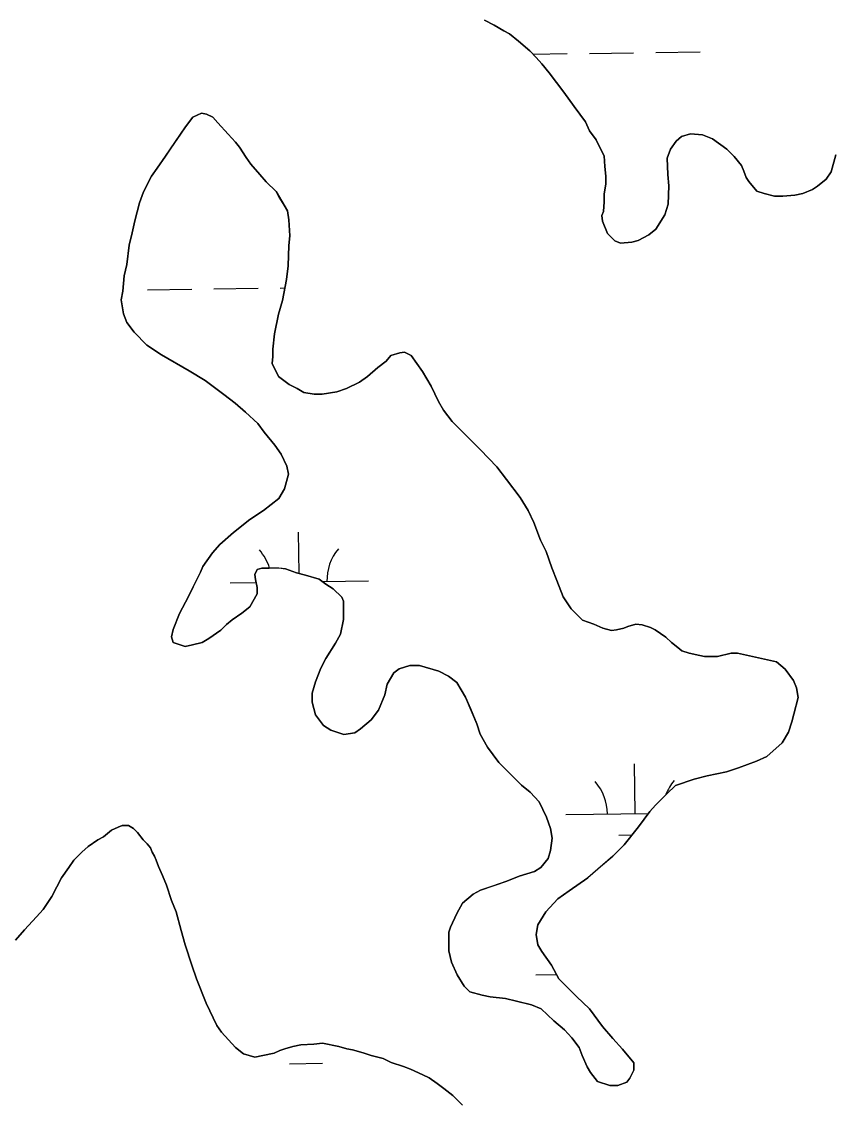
# Model space of a CAD drawing. Extents: x 3767014 to 3805179, y 361544 to 387384.
# Drawn here: x 3773062 to 3773647, y 380479 to 381263 of the extents above; entities that cross this region are included whole.
import ezdxf

# ---------------------------------------------------------------- set-up
doc = ezdxf.new("R2010")
doc.units = 0
doc.layers.add('V-TOPO-SHOR', color=7, linetype='Continuous')
doc.layers.add('V-WETL-SWMP', color=7, linetype='Continuous')

msp = doc.modelspace()

# ---------------------------------------------------------------- linework, layer by layer
at = {"layer": 'V-TOPO-SHOR'}
for points in [[(3773396.586, 381263.564), (3773403.596, 381260.068), (3773410.609, 381255.988), (3773414.701, 381253.657), (3773421.129, 381248.41), (3773429.313, 381241.412), (3773433.991, 381236.747), (3773438.085, 381232.08), (3773443.348, 381225.663), (3773453.877, 381211.659), (3773461.481, 381201.159), (3773469.669, 381190.073), (3773472.597, 381183.653), (3773477.275, 381177.234), (3773480.789, 381170.232), (3773483.13, 381165.563), (3773483.722, 381157.973), (3773484.316, 381150.965), (3773484.322, 381145.126), (3773483.163, 381138.117), (3773483.171, 381132.277), (3773482.596, 381125.268), (3773481.431, 381122.348), (3773482.02, 381118.26), (3773485.535, 381109.507), (3773490.796, 381104.256), (3773494.886, 381102.509), (3773503.061, 381103.103), (3773507.731, 381104.276), (3773515.317, 381108.374)], [(3773579.663, 380806.171), (3773574.989, 380806.165), (3773565.067, 380803.818), (3773559.81, 380803.812), (3773555.722, 380803.806), (3773552.218, 380804.388), (3773544.624, 380806.128), (3773539.366, 380807.875), (3773536.444, 380810.206), (3773531.768, 380813.704), (3773527.674, 380817.788), (3773520.076, 380823.035), (3773516.57, 380824.782), (3773510.729, 380826.527), (3773506.058, 380827.104), (3773500.221, 380825.347), (3773497.3, 380824.175), (3773492.047, 380823.002), (3773488.543, 380822.412), (3773482.119, 380824.157), (3773475.692, 380827.067), (3773467.512, 380829.977), (3773462.835, 380834.645), (3773459.326, 380838.145), (3773453.477, 380846.896), (3773448.792, 380858.57), (3773445.275, 380867.908), (3773441.175, 380879.582), (3773437.077, 380887.754), (3773432.389, 380900.595), (3773428.291, 380909.35), (3773422.44, 380918.687), (3773412.497, 380931.521), (3773405.478, 380940.856), (3773393.784, 380953.105), (3773386.768, 380960.103), (3773377.998, 380968.852), (3773373.321, 380973.52), (3773366.888, 380981.685), (3773363.376, 380988.106), (3773358.106, 380999.195), (3773351.669, 381009.698), (3773347.575, 381015.532), (3773343.481, 381021.367), (3773338.806, 381023.698), (3773335.304, 381023.11), (3773328.881, 381021.351), (3773325.383, 381017.259), (3773319.548, 381012.579), (3773311.965, 381006.146), (3773306.132, 381002.05), (3773296.793, 380997.369), (3773289.789, 380995.024), (3773279.279, 380993.258), (3773273.44, 380993.252), (3773265.846, 380994.411), (3773261.17, 380997.326), (3773255.327, 381000.238), (3773247.729, 381006.069), (3773244.803, 381011.903), (3773243.047, 381015.405), (3773243.625, 381020.663), (3773243.619, 381025.918), (3773244.772, 381037.016), (3773247.676, 381051.032), (3773250.582, 381060.963), (3773253.484, 381076.151), (3773254.639, 381086.08), (3773255.206, 381100.678), (3773255.782, 381107.686), (3773255.184, 381119.366), (3773254.008, 381125.789), (3773251.667, 381129.872), (3773248.155, 381135.709), (3773245.816, 381139.793), (3773238.8, 381146.793), (3773234.122, 381152.042), (3773227.689, 381159.626), (3773224.179, 381164.293), (3773219.497, 381171.879), (3773216.575, 381175.379), (3773211.312, 381181.214), (3773203.709, 381189.379), (3773200.201, 381193.463), (3773195.528, 381195.793), (3773192.024, 381196.373), (3773185.603, 381193.444), (3773180.354, 381186.432), (3773176.858, 381181.171), (3773169.862, 381171.236), (3773165.783, 381165.391), (3773159.954, 381156.623), (3773155.872, 381150.778), (3773150.046, 381139.676), (3773147.135, 381131.498), (3773143.648, 381118.647), (3773141.907, 381109.886), (3773139.58, 381101.122), (3773137.848, 381087.106), (3773136.105, 381078.928), (3773134.95, 381067.832)], [(3773515.317, 381108.374), (3773520.568, 381112.468), (3773526.978, 381122.987), (3773529.307, 381130.581), (3773529.874, 381144.014), (3773529.28, 381152.187), (3773528.682, 381163.867), (3773531.008, 381170.294), (3773535.09, 381176.137), (3773539.174, 381179.647), (3773545.594, 381181.406), (3773554.356, 381180.833), (3773561.366, 381177.92), (3773571.887, 381170.343), (3773577.15, 381165.094), (3773582.411, 381158.675), (3773584.168, 381154.59), (3773585.926, 381149.92), (3773587.683, 381147.004), (3773593.53, 381140.002), (3773598.787, 381138.257), (3773606.381, 381136.514), (3773612.222, 381136.52), (3773620.979, 381137.116), (3773626.818, 381138.292), (3773633.822, 381141.218), (3773637.322, 381143.559), (3773643.741, 381148.822), (3773647.237, 381154.084), (3773650.726, 381166.349)], [(3773134.95, 381067.832), (3773133.791, 381061.408), (3773135.554, 381051.481), (3773137.899, 381045.06), (3773143.162, 381038.06), (3773152.516, 381028.728), (3773163.036, 381021.734), (3773182.906, 381010.079), (3773194.594, 381003.085), (3773208.037, 380993.172), (3773216.219, 380986.758), (3773223.819, 380980.346), (3773232.588, 380972.18), (3773237.268, 380965.762), (3773244.87, 380956.427), (3773249.55, 380950.011), (3773253.648, 380941.256), (3773254.823, 380935.419), (3773251.915, 380924.902), (3773247.836, 380917.89), (3773236.752, 380909.116), (3773226.831, 380902.681), (3773215.164, 380893.324), (3773205.247, 380884.553), (3773199.998, 380878.708), (3773193.005, 380868.771), (3773191.258, 380864.681), (3773186.015, 380854.164), (3773182.519, 380847.152), (3773176.111, 380834.88), (3773171.451, 380823.197), (3773170.29, 380817.939), (3773171.464, 380813.854), (3773180.225, 380810.943), (3773185.48, 380812.119), (3773192.486, 380813.878), (3773197.154, 380816.805), (3773205.907, 380822.654), (3773209.989, 380826.748), (3773214.072, 380830.256), (3773221.074, 380834.936), (3773226.909, 380839.613), (3773232.152, 380848.964), (3773232.148, 380853.636), (3773230.972, 380859.475), (3773230.385, 380862.977), (3773232.132, 380866.483), (3773235.634, 380867.654), (3773240.891, 380867.661), (3773247.897, 380867.671), (3773252.571, 380867.091), (3773260.748, 380864.181), (3773267.175, 380862.436), (3773277.106, 380859.53), (3773281.781, 380856.032), (3773287.04, 380852.534), (3773293.471, 380846.701), (3773294.643, 380843.783), (3773294.653, 380836.777), (3773294.659, 380830.352), (3773292.337, 380819.84), (3773288.841, 380813.411), (3773281.847, 380802.307), (3773278.351, 380795.295), (3773274.275, 380785.364), (3773271.949, 380777.184), (3773271.957, 380770.762), (3773274.304, 380761.421), (3773280.153, 380753.837), (3773285.412, 380750.339), (3773294.759, 380747.431), (3773302.935, 380748.608), (3773307.019, 380751.533), (3773314.602, 380757.966), (3773319.849, 380764.98), (3773324.507, 380776.08), (3773326.249, 380783.674), (3773330.913, 380791.856), (3773334.996, 380794.781), (3773342.584, 380797.125), (3773349.593, 380797.134), (3773363.611, 380793.062), (3773370.623, 380789.568), (3773376.468, 380784.903), (3773382.905, 380774.401), (3773386.42, 380766.227), (3773391.103, 380755.139), (3773393.448, 380747.55), (3773398.716, 380738.213), (3773406.906, 380727.129), (3773413.337, 380720.713), (3773423.276, 380710.796), (3773429.706, 380705.549), (3773436.139, 380698.549), (3773441.406, 380687.459), (3773444.337, 380679.288), (3773445.513, 380672.281), (3773444.356, 380663.52), (3773442.611, 380657.679), (3773437.364, 380651.251), (3773432.694, 380648.324)], [(3773432.694, 380648.324), (3773421.604, 380644.808), (3773412.849, 380641.293), (3773402.343, 380637.777), (3773393.586, 380634.846), (3773388.335, 380631.919), (3773380.751, 380625.487), (3773376.671, 380617.891), (3773372.012, 380607.958), (3773370.849, 380604.452), (3773370.863, 380591.021), (3773372.626, 380582.847), (3773376.724, 380573.508), (3773381.992, 380565.341), (3773386.084, 380561.257), (3773394.845, 380558.933), (3773400.686, 380557.772), (3773411.782, 380556.617), (3773418.792, 380554.874), (3773430.476, 380551.968), (3773437.487, 380549.057), (3773446.842, 380540.308), (3773454.44, 380533.894), (3773459.703, 380528.061), (3773464.967, 380521.059), (3773467.31, 380515.222), (3773470.824, 380507.053), (3773473.165, 380502.967), (3773478.428, 380496.551), (3773487.192, 380493.641), (3773493.03, 380493.649), (3773499.451, 380495.992), (3773501.784, 380498.914), (3773504.696, 380504.757), (3773504.69, 380510.012), (3773496.502, 380519.931), (3773489.485, 380527.512), (3773481.883, 380536.264), (3773472.524, 380549.098), (3773463.171, 380557.847), (3773450.307, 380570.678), (3773445.04, 380580.601), (3773438.021, 380590.517), (3773435.095, 380595.187), (3773433.919, 380602.776), (3773435.076, 380609.787), (3773440.907, 380619.136), (3773449.654, 380628.489), (3773457.821, 380634.34), (3773471.242, 380643.7), (3773480.574, 380651.885), (3773489.326, 380659.488), (3773497.491, 380667.673), (3773507.987, 380680.533), (3773516.148, 380691.637), (3773520.232, 380696.315), (3773528.395, 380704.501), (3773534.814, 380710.348), (3773548.238, 380715.035), (3773557.579, 380717.382), (3773571.59, 380720.319), (3773580.347, 380723.25), (3773593.188, 380727.938), (3773600.776, 380731.45), (3773611.857, 380741.391), (3773616.521, 380748.987), (3773618.847, 380756.583), (3773621.753, 380767.681), (3773623.498, 380774.108), (3773622.321, 380781.112), (3773619.98, 380786.365), (3773614.131, 380794.535), (3773607.7, 380799.782), (3773579.663, 380806.171)], [(3773152.626, 380668.21), (3773149.704, 380671.128), (3773145.61, 380676.377), (3773142.685, 380679.296), (3773139.179, 380681.626), (3773134.508, 380681.62), (3773131.589, 380680.449), (3773126.922, 380678.108), (3773121.087, 380673.428), (3773117.001, 380671.087), (3773109.999, 380666.408), (3773105.334, 380662.314), (3773099.501, 380656.469), (3773096.003, 380651.208), (3773090.756, 380643.609), (3773087.26, 380637.183), (3773083.764, 380630.17), (3773077.354, 380620.819), (3773072.689, 380615.558), (3773063.94, 380606.205), (3773057.525, 380598.605)], [(3773380.601, 380479.284), (3773373.585, 380486.282), (3773367.154, 380491.531), (3773362.479, 380495.029), (3773356.634, 380499.111), (3773351.96, 380501.439), (3773343.195, 380505.517), (3773337.937, 380507.264), (3773329.174, 380510.172), (3773323.331, 380513.084), (3773314.57, 380515.411), (3773308.729, 380517.156), (3773301.133, 380519.48), (3773297.045, 380520.06), (3773291.202, 380521.805), (3773279.52, 380524.127), (3773273.098, 380523.535), (3773263.757, 380522.939), (3773257.918, 380521.766), (3773252.079, 380520.006), (3773248.577, 380518.833), (3773244.491, 380517.078), (3773236.32, 380515.315), (3773230.481, 380514.141), (3773222.301, 380516.466), (3773216.456, 380521.131), (3773206.515, 380532.215), (3773203.007, 380536.882), (3773195.395, 380553.223), (3773188.368, 380570.733), (3773184.851, 380580.656), (3773180.162, 380595.25), (3773177.229, 380605.756), (3773173.708, 380619.185), (3773170.196, 380627.354), (3773166.677, 380638.446), (3773163.751, 380645.451), (3773160.822, 380651.869), (3773159.065, 380656.541), (3773157.894, 380659.459), (3773156.138, 380662.375), (3773154.967, 380665.294), (3773152.626, 380668.21)]]:
    msp.add_lwpolyline(points, dxfattribs=at)
at = {"layer": 'V-WETL-SWMP'}
for p, q in [((3773403.597, 381260.068), (3773396.585, 381263.564)), ((3773410.609, 381255.989), (3773403.597, 381260.068)), ((3773414.7, 381253.658), (3773410.609, 381255.989)), ((3773421.13, 381248.41), (3773414.7, 381253.658)), ((3773429.314, 381241.413), (3773421.13, 381248.41)), ((3773433.991, 381236.747), (3773429.314, 381241.413)), ((3773431.632, 381239.101), (3773456.449, 381239.446)), ((3773472.448, 381239.668), (3773504.444, 381240.112)), ((3773520.443, 381240.334), (3773552.44, 381240.779)), ((3773438.085, 381232.08), (3773433.991, 381236.747)), ((3773443.348, 381225.663), (3773438.085, 381232.08)), ((3773453.876, 381211.66), (3773443.348, 381225.663)), ((3773461.481, 381201.158), (3773453.876, 381211.66)), ((3773469.669, 381190.073), (3773461.481, 381201.158)), ((3773472.597, 381183.653), (3773469.669, 381190.073)), ((3773477.276, 381177.235), (3773472.597, 381183.653)), ((3773480.789, 381170.232), (3773477.276, 381177.235)), ((3773535.09, 381176.137), (3773531.009, 381170.293)), ((3773539.173, 381179.646), (3773535.09, 381176.137)), ((3773545.595, 381181.406), (3773539.173, 381179.646)), ((3773554.355, 381180.832), (3773545.595, 381181.406)), ((3773561.366, 381177.921), (3773554.355, 381180.832)), ((3773571.887, 381170.342), (3773561.366, 381177.921)), ((3773483.13, 381165.563), (3773480.789, 381170.232)), ((3773531.009, 381170.293), (3773528.681, 381163.866)), ((3773577.149, 381165.093), (3773571.887, 381170.342)), ((3773483.723, 381157.972), (3773483.13, 381165.563)), ((3773528.681, 381163.866), (3773529.279, 381152.188)), ((3773582.412, 381158.676), (3773577.149, 381165.093)), ((3773650.726, 381166.35), (3773647.237, 381154.083)), ((3773484.316, 381150.965), (3773483.723, 381157.972)), ((3773529.279, 381152.188), (3773529.873, 381144.013)), ((3773584.169, 381154.59), (3773582.412, 381158.676)), ((3773585.926, 381149.921), (3773584.169, 381154.59)), ((3773647.237, 381154.083), (3773643.74, 381148.823)), ((3773483.163, 381138.117), (3773484.323, 381145.126)), ((3773484.323, 381145.126), (3773484.316, 381150.965)), ((3773529.873, 381144.013), (3773529.306, 381130.581)), ((3773587.682, 381147.003), (3773585.926, 381149.921)), ((3773593.53, 381140.002), (3773587.682, 381147.003)), ((3773637.323, 381143.559), (3773633.822, 381141.219)), ((3773643.74, 381148.823), (3773637.323, 381143.559)), ((3773483.171, 381132.277), (3773483.163, 381138.117)), ((3773598.788, 381138.257), (3773593.53, 381140.002)), ((3773606.381, 381136.514), (3773598.788, 381138.257)), ((3773612.221, 381136.521), (3773606.381, 381136.514)), ((3773620.98, 381137.116), (3773612.221, 381136.521)), ((3773626.818, 381138.291), (3773620.98, 381137.116)), ((3773633.822, 381141.219), (3773626.818, 381138.291)), ((3773482.595, 381125.269), (3773483.171, 381132.277)), ((3773529.306, 381130.581), (3773526.979, 381122.987)), ((3773481.431, 381122.348), (3773482.595, 381125.269)), ((3773482.02, 381118.261), (3773481.431, 381122.348)), ((3773526.979, 381122.987), (3773520.568, 381112.468)), ((3773485.534, 381109.506), (3773482.02, 381118.261)), ((3773520.568, 381112.468), (3773515.317, 381108.374)), ((3773490.796, 381104.256), (3773485.534, 381109.506)), ((3773494.886, 381102.509), (3773490.796, 381104.256)), ((3773507.731, 381104.277), (3773503.061, 381103.103)), ((3773515.317, 381108.374), (3773507.731, 381104.277)), ((3773503.061, 381103.103), (3773494.886, 381102.509)), ((3773152.883, 381068.712), (3773184.88, 381069.156)), ((3773200.879, 381069.378), (3773232.876, 381069.823)), ((3773248.874, 381070.045), (3773252.327, 381070.093)), ((3773429.073, 380906.358), (3773429.687, 380906.367)), ((3773262.586, 380863.683), (3773262.17, 380893.609)), ((3773212.675, 380856.918), (3773231.434, 380857.178)), ((3773279.359, 380857.844), (3773312.665, 380858.307)), ((3773505.491, 380690.156), (3773504.991, 380726.152)), ((3773455.496, 380689.461), (3773515.158, 380690.29)), ((3773131.589, 380680.449), (3773134.508, 380681.62)), ((3773134.508, 380681.62), (3773139.179, 380681.626)), ((3773139.179, 380681.626), (3773142.686, 380679.295)), ((3773117.002, 380671.088), (3773121.087, 380673.429)), ((3773121.087, 380673.429), (3773126.921, 380678.108)), ((3773126.921, 380678.108), (3773131.589, 380680.449)), ((3773142.686, 380679.295), (3773145.609, 380676.378)), ((3773145.609, 380676.378), (3773149.704, 380671.128)), ((3773493.707, 380674.56), (3773503.219, 380674.692)), ((3773105.333, 380662.314), (3773110, 380666.408)), ((3773110, 380666.408), (3773117.002, 380671.088)), ((3773149.704, 380671.128), (3773152.627, 380668.211)), ((3773152.627, 380668.211), (3773154.966, 380665.294)), ((3773099.501, 380656.468), (3773105.333, 380662.314)), ((3773154.966, 380665.294), (3773156.138, 380662.376)), ((3773156.138, 380662.376), (3773157.893, 380659.458)), ((3773157.893, 380659.458), (3773159.065, 380656.54)), ((3773090.757, 380643.61), (3773096.003, 380651.208)), ((3773096.003, 380651.208), (3773099.501, 380656.468)), ((3773159.065, 380656.54), (3773160.822, 380651.87)), ((3773160.822, 380651.87), (3773163.75, 380645.45)), ((3773087.261, 380637.182), (3773090.757, 380643.61)), ((3773163.75, 380645.45), (3773166.678, 380638.446)), ((3773083.765, 380630.17), (3773087.261, 380637.182)), ((3773166.678, 380638.446), (3773170.195, 380627.355)), ((3773077.353, 380620.819), (3773083.765, 380630.17)), ((3773170.195, 380627.355), (3773173.709, 380619.184)), ((3773072.688, 380615.558), (3773077.353, 380620.819)), ((3773173.709, 380619.184), (3773177.229, 380605.757)), ((3773063.94, 380606.204), (3773072.688, 380615.558)), ((3773057.525, 380598.605), (3773063.94, 380606.204)), ((3773177.229, 380605.757), (3773180.161, 380595.25)), ((3773180.161, 380595.25), (3773184.851, 380580.656)), ((3773184.851, 380580.656), (3773188.367, 380570.733)), ((3773433.694, 380573.715), (3773448.586, 380573.922)), ((3773188.367, 380570.733), (3773195.395, 380553.223)), ((3773195.395, 380553.223), (3773203.007, 380536.881)), ((3773203.007, 380536.881), (3773206.516, 380532.214)), ((3773206.516, 380532.214), (3773216.457, 380521.13)), ((3773216.457, 380521.13), (3773222.302, 380516.466)), ((3773236.319, 380515.315), (3773244.492, 380517.077)), ((3773244.492, 380517.077), (3773248.578, 380518.833)), ((3773248.578, 380518.833), (3773252.08, 380520.006)), ((3773252.08, 380520.006), (3773257.917, 380521.765)), ((3773257.917, 380521.765), (3773263.756, 380522.94)), ((3773263.756, 380522.94), (3773273.098, 380523.535)), ((3773273.098, 380523.535), (3773279.521, 380524.127)), ((3773279.521, 380524.127), (3773291.203, 380521.805)), ((3773291.203, 380521.805), (3773297.045, 380520.06)), ((3773297.045, 380520.06), (3773301.133, 380519.481)), ((3773301.133, 380519.481), (3773308.728, 380517.155)), ((3773308.728, 380517.155), (3773314.569, 380515.41)), ((3773222.302, 380516.466), (3773230.48, 380514.14)), ((3773230.48, 380514.14), (3773236.319, 380515.315)), ((3773255.506, 380509.373), (3773279.504, 380509.706)), ((3773314.569, 380515.41), (3773323.332, 380513.084)), ((3773323.332, 380513.084), (3773329.175, 380510.172)), ((3773329.175, 380510.172), (3773337.938, 380507.263)), ((3773337.938, 380507.263), (3773343.195, 380505.517)), ((3773343.195, 380505.517), (3773351.96, 380501.44)), ((3773351.96, 380501.44), (3773356.634, 380499.11)), ((3773356.634, 380499.11), (3773362.479, 380495.029)), ((3773362.479, 380495.029), (3773367.155, 380491.531)), ((3773367.155, 380491.531), (3773373.585, 380486.283)), ((3773373.585, 380486.283), (3773380.601, 380479.284))]:
    msp.add_line(p, q, dxfattribs=at)
for points in [[(3773247.836, 380917.89), (3773251.916, 380924.903), (3773254.823, 380935.418), (3773253.648, 380941.256), (3773249.549, 380950.01), (3773244.87, 380956.428), (3773237.267, 380965.762), (3773232.588, 380972.18), (3773223.818, 380980.345), (3773216.219, 380986.759), (3773208.036, 380993.173), (3773194.593, 381003.084), (3773182.905, 381010.078), (3773163.036, 381021.733), (3773152.516, 381028.727), (3773143.162, 381038.06), (3773137.898, 381045.061), (3773135.554, 381051.481), (3773133.79, 381061.407), (3773134.95, 381067.832), (3773136.105, 381078.928), (3773137.847, 381087.106), (3773139.581, 381101.123), (3773141.907, 381109.885), (3773143.648, 381118.647), (3773147.136, 381131.498), (3773150.046, 381139.677), (3773155.872, 381150.779), (3773159.953, 381156.624), (3773165.782, 381165.391), (3773176.858, 381181.171), (3773180.355, 381186.431), (3773185.603, 381193.445), (3773192.023, 381196.372), (3773195.527, 381195.793), (3773200.202, 381193.462), (3773203.71, 381189.379), (3773211.312, 381181.213), (3773216.574, 381175.379), (3773219.498, 381171.879), (3773224.179, 381164.293), (3773227.689, 381159.626), (3773234.122, 381152.042), (3773238.8, 381146.792), (3773245.816, 381139.793), (3773254.008, 381125.788), (3773255.184, 381119.366), (3773255.782, 381107.687), (3773255.206, 381100.679), (3773254.64, 381086.079), (3773253.484, 381076.151), (3773250.583, 381060.964), (3773247.675, 381051.033), (3773244.772, 381037.015), (3773243.618, 381025.918), (3773243.624, 381020.662)], [(3773243.624, 381020.662), (3773243.047, 381015.406), (3773247.73, 381006.068), (3773255.328, 381000.238), (3773261.171, 380997.325), (3773265.846, 380994.411), (3773273.439, 380993.252), (3773279.279, 380993.259), (3773289.788, 380995.024), (3773296.793, 380997.368), (3773306.131, 381002.051), (3773311.965, 381006.146), (3773319.549, 381012.579), (3773325.383, 381017.258), (3773328.882, 381021.35), (3773335.303, 381023.109), (3773338.806, 381023.698), (3773343.481, 381021.367), (3773351.67, 381009.698), (3773358.107, 380999.195), (3773363.376, 380988.106), (3773366.887, 380981.686), (3773373.321, 380973.519), (3773393.784, 380953.105), (3773405.478, 380940.856), (3773412.497, 380931.521), (3773422.44, 380918.686), (3773428.291, 380909.35), (3773432.389, 380900.595), (3773437.076, 380887.754), (3773441.174, 380879.583), (3773445.276, 380867.909), (3773448.791, 380858.57), (3773453.477, 380846.896), (3773459.327, 380838.144), (3773467.512, 380829.978), (3773475.691, 380827.068), (3773482.119, 380824.156), (3773488.544, 380822.412), (3773492.047, 380823.001), (3773497.301, 380824.175), (3773500.22, 380825.346), (3773506.057, 380827.105), (3773510.73, 380826.527), (3773516.571, 380824.782), (3773520.077, 380823.035), (3773527.675, 380817.788), (3773531.768, 380813.705), (3773536.444, 380810.207), (3773539.366, 380807.875), (3773544.624, 380806.129), (3773552.218, 380804.387), (3773555.722, 380803.807), (3773565.066, 380803.818), (3773574.99, 380806.166), (3773579.662, 380806.172), (3773607.7, 380799.782), (3773614.13, 380794.534), (3773619.979, 380786.366), (3773622.321, 380781.113), (3773623.498, 380774.107), (3773618.847, 380756.583), (3773616.521, 380748.988), (3773611.858, 380741.391), (3773600.775, 380731.45), (3773593.188, 380727.937), (3773580.346, 380723.25), (3773571.59, 380720.32), (3773557.579, 380717.383), (3773548.238, 380715.036), (3773534.813, 380710.348), (3773528.396, 380704.5), (3773520.231, 380696.315), (3773516.149, 380691.638), (3773507.987, 380680.533), (3773497.491, 380667.673), (3773489.326, 380659.488), (3773471.242, 380643.699), (3773457.822, 380634.34), (3773449.654, 380628.49), (3773440.906, 380619.136), (3773435.077, 380609.786), (3773433.918, 380602.777), (3773435.095, 380595.187), (3773438.021, 380590.518), (3773445.04, 380580.6), (3773450.308, 380570.679), (3773463.171, 380557.847), (3773472.524, 380549.099), (3773481.883, 380536.263), (3773489.486, 380527.513), (3773496.502, 380519.93), (3773504.69, 380510.013), (3773504.696, 380504.757), (3773501.783, 380498.914), (3773499.451, 380495.991), (3773493.03, 380493.648), (3773487.191, 380493.64), (3773478.428, 380496.55), (3773473.164, 380502.967), (3773470.824, 380507.052)], [(3773470.824, 380507.052), (3773467.31, 380515.223), (3773464.967, 380521.06), (3773459.703, 380528.061), (3773454.44, 380533.894), (3773446.841, 380540.308), (3773437.487, 380549.057), (3773430.476, 380551.968), (3773411.783, 380556.617), (3773400.687, 380557.771), (3773394.846, 380558.932), (3773386.083, 380561.257), (3773381.991, 380565.34), (3773376.725, 380573.509), (3773372.626, 380582.848), (3773370.864, 380591.021), (3773370.848, 380604.452), (3773372.012, 380607.957), (3773376.671, 380617.89), (3773380.75, 380625.487), (3773388.334, 380631.92), (3773393.586, 380634.846), (3773412.849, 380641.293), (3773421.604, 380644.807), (3773432.695, 380648.324), (3773437.363, 380651.25), (3773442.611, 380657.68), (3773444.356, 380663.521), (3773445.513, 380672.282), (3773444.337, 380679.288), (3773441.407, 380687.46), (3773436.138, 380698.549), (3773429.706, 380705.549), (3773423.276, 380710.797), (3773406.905, 380727.128), (3773398.716, 380738.213), (3773393.449, 380747.55), (3773391.104, 380755.139), (3773382.905, 380774.4), (3773376.469, 380784.903), (3773370.624, 380789.568), (3773363.612, 380793.063), (3773349.592, 380797.134), (3773342.584, 380797.125), (3773334.996, 380794.78), (3773330.912, 380791.855), (3773326.25, 380783.674), (3773324.507, 380776.081), (3773319.849, 380764.98), (3773314.602, 380757.966), (3773307.018, 380751.533), (3773302.934, 380748.608), (3773294.76, 380747.43), (3773285.413, 380750.339), (3773280.153, 380753.836), (3773274.304, 380761.421), (3773271.957, 380770.761), (3773271.949, 380777.185), (3773274.275, 380785.363), (3773278.351, 380795.295), (3773281.846, 380802.307), (3773288.84, 380813.411), (3773292.336, 380819.839), (3773294.659, 380830.353), (3773294.643, 380843.784), (3773293.472, 380846.702), (3773287.041, 380852.534), (3773281.781, 380856.032), (3773277.105, 380859.53), (3773267.174, 380862.437), (3773260.749, 380864.182), (3773252.57, 380867.091), (3773247.897, 380867.67), (3773235.634, 380867.655), (3773232.132, 380866.483), (3773230.384, 380862.977), (3773230.972, 380859.474), (3773232.147, 380853.636), (3773232.153, 380848.964), (3773226.909, 380839.614), (3773221.075, 380834.935), (3773214.073, 380830.255), (3773209.989, 380826.747), (3773205.907, 380822.654), (3773197.154, 380816.804), (3773192.486, 380813.878), (3773185.481, 380812.118), (3773180.226, 380810.943), (3773171.464, 380813.853), (3773170.291, 380817.939), (3773171.452, 380823.196), (3773176.11, 380834.881), (3773182.518, 380847.152), (3773191.257, 380864.681), (3773193.004, 380868.771), (3773199.999, 380878.707), (3773205.248, 380884.553), (3773215.164, 380893.324), (3773226.832, 380902.682), (3773236.752, 380909.117), (3773247.836, 380917.89)]]:
    msp.add_lwpolyline(points, dxfattribs=at)
for centre, start, end in [((3773207.426, 380857.32), 17.063147, 41.567696), ((3773317.901, 380858.854), 140.024034, 181.567693), ((3773450.247, 380689.863), 0.024037, 41.567696), ((3773560.722, 380691.398), 140.024034, 159.307101)]:
    msp.add_arc(centre, 35.246, start, end, dxfattribs=at)

doc.saveas('drawing.dxf')
